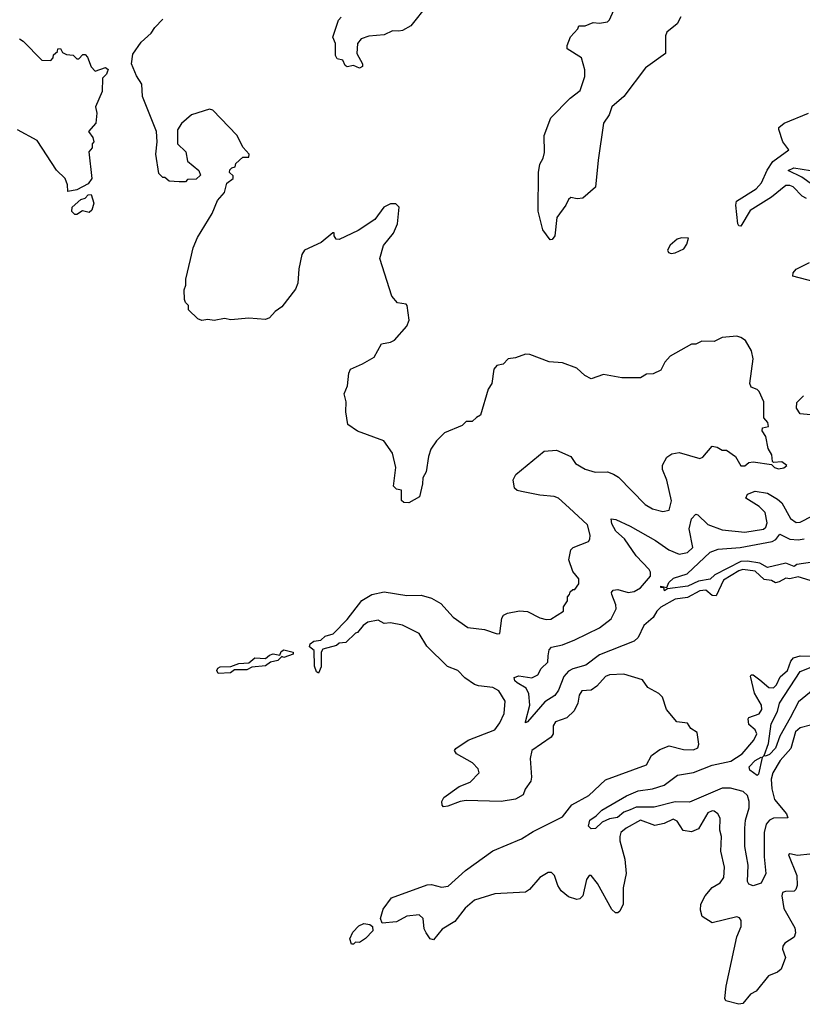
# Model space of a CAD drawing. Extents: x 2293139 to 2515392, y 824115 to 1006937.
# Tile 372 of 417: x 2482836 to 2486655, y 856416 to 861220. Entities that reach past the tile are written whole.
import ezdxf

# ---------------------------------------------------------------- set-up
doc = ezdxf.new("R2010")
doc.units = 0

msp = doc.modelspace()

# ---------------------------------------------------------------- linework, layer by layer
at = {"layer": '0CON10XD'}
for points in [[(2484828, 861295), (2484745, 861190), (2484705, 861167.3), (2484686.1, 861163.9), (2484655, 861165.4), (2484615, 861146.6), (2484539.2, 861140.8), (2484502.4, 861127.6), (2484484.2, 861105), (2484481.2, 861055), (2484508.8, 861005), (2484508.8, 860991.2), (2484495, 860983.3), (2484465, 860996.2), (2484435, 860990), (2484425, 860997.5), (2484413, 861023), (2484385, 861030), (2484376.7, 861045), (2484376.7, 861105), (2484364, 861135), (2484391.7, 861218.3), (2484405, 861233.3)], [(2486063.3, 861235), (2486045, 861200), (2485995, 861160), (2485987.7, 861142.3), (2485987.5, 861055), (2485890, 860985), (2485784, 860846), (2485725.5, 860795), (2485713.6, 860756.4), (2485684.5, 860715), (2485659.5, 860535), (2485646.1, 860403.9), (2485585, 860350), (2485557, 860347), (2485525, 860352.5), (2485515, 860342.5), (2485502, 860315), (2485457.5, 860255), (2485447.5, 860165), (2485435, 860147.5), (2485425, 860146.7), (2485389.2, 860195), (2485365.9, 860285.9), (2485367.5, 860475), (2485374, 860515), (2485391.2, 860545), (2485397.3, 860572.7), (2485396, 860655), (2485427.7, 860742.3), (2485522.9, 860837.1), (2485571.4, 860875), (2485593.9, 860943.9), (2485593.6, 860976.4), (2485577.5, 861035), (2485508.3, 861078.3), (2485507.5, 861095), (2485523.9, 861136.1), (2485560, 861175), (2485565, 861190), (2485595, 861190), (2485635, 861206.7), (2485665, 861203.3), (2485705, 861210), (2485715, 861220), (2485735, 861267.5)], [(2485652.4, 857967.6), (2485625, 857949.4), (2485580, 857945), (2485566.9, 857925), (2485560, 857885), (2485541.2, 857848.8), (2485505.4, 857814.5), (2485451.2, 857795), (2485440, 857775), (2485439.4, 857735), (2485430.5, 857719.5), (2485335.6, 857655), (2485326.7, 857615), (2485334.4, 857525), (2485330.8, 857505), (2485302.9, 857465), (2485292.5, 857437.5), (2485255, 857416.2), (2485185, 857405.6), (2485015, 857410.5), (2484985, 857405.6), (2484925, 857383.3), (2484905, 857380), (2484898.3, 857388.3), (2484896.7, 857405), (2484906.7, 857425), (2484981.1, 857478.9), (2485035, 857500), (2485078.1, 857545), (2485074.2, 857565), (2485045.8, 857595), (2484967.9, 857637.9), (2484958, 857655), (2484963.8, 857665), (2485025.4, 857704.6), (2485155, 857754.6), (2485180, 857790), (2485200, 857835), (2485205.6, 857895), (2485174.3, 857945), (2485145, 857961.5), (2485075, 857969.4), (2485055, 857977.1), (2485008.3, 858008.3), (2484975, 858044.2), (2484923.8, 858063.8), (2484823.8, 858163.8), (2484785, 858225.5), (2484705, 858266.4), (2484645, 858278.1), (2484615, 858273.8), (2484585, 858290.8), (2484535, 858280), (2484512.5, 858265), (2484485, 858230), (2484475, 858227.5), (2484428.3, 858181.7), (2484395, 858177.5), (2484382.5, 858167.5), (2484315, 858148.8), (2484308, 858135), (2484307, 858063), (2484295, 858032.5), (2484285, 858037.5), (2484275.6, 858065.6), (2484272.5, 858142.5), (2484250.7, 858160.7), (2484253.3, 858175), (2484272.2, 858187.8), (2484305, 858192), (2484326.9, 858213.1), (2484366.4, 858223.6), (2484435, 858293.3), (2484505, 858386.7), (2484554.5, 858415.6), (2484615, 858428.6), (2484725, 858411.5), (2484795, 858411.9), (2484845, 858397.1), (2484891.7, 858371.7), (2484951.4, 858305), (2485023.8, 858255), (2485105, 858244.4), (2485166, 858224), (2485180, 858225), (2485189.3, 858300.7), (2485197.5, 858315), (2485215.9, 858324.1), (2485275.9, 858335.9), (2485315, 858332), (2485375, 858302.2), (2485405, 858292.9), (2485427.5, 858295), (2485490, 858335), (2485490, 858355), (2485510, 858385), (2485510, 858405), (2485520, 858415), (2485521.7, 858428.3), (2485535, 858440), (2485545, 858440), (2485565, 858467.5), (2485565, 858492.5), (2485535, 858527.5), (2485516.2, 858585), (2485526.1, 858633.9), (2485537.5, 858645), (2485612.5, 858675), (2485618.8, 858685), (2485620, 858705), (2485607.1, 858755), (2485518, 858838), (2485465.6, 858885), (2485445, 858894.4), (2485375, 858899.6), (2485285, 858917.5), (2485263.5, 858923.5), (2485250.8, 858935), (2485244.2, 858975), (2485258.1, 859001.9), (2485395.6, 859114.4), (2485455, 859119.2), (2485525, 859089.4), (2485548.6, 859055), (2485595, 859027.5), (2485645, 859012.7), (2485705, 859014.4), (2485733.6, 859003.6), (2485758.2, 858988.2), (2485888, 858855), (2485925, 858832.9), (2485975, 858820), (2486005, 858827.5), (2486016.6, 858873.4), (2485995, 858973.3), (2485973.8, 859026.2), (2485973.6, 859046.4), (2485993.6, 859086.4), (2486018.3, 859101.7), (2486055, 859108.8), (2486155, 859080), (2486170, 859085), (2486215, 859140), (2486240, 859135), (2486265, 859120), (2486285, 859120), (2486329.3, 859089.3), (2486355, 859043.8), (2486375, 859044), (2486395, 859060), (2486415, 859063.3), (2486505, 859050), (2486520, 859035), (2486539.3, 859029.3), (2486565.9, 859034.1), (2486580, 859045), (2486555, 859063.3), (2486515, 859060), (2486510, 859065), (2486507, 859097), (2486488.3, 859128.3), (2486477, 859187), (2486460, 859215), (2486461.7, 859228.3), (2486490, 859235), (2486486.7, 859255), (2486467, 859277), (2486466.9, 859355), (2486445, 859406.7), (2486435, 859416.7), (2486405, 859427.5), (2486398.8, 859445), (2486416.2, 859565), (2486407.5, 859605), (2486377.5, 859655), (2486355, 859670), (2486335, 859676.7), (2486265, 859670), (2486225, 859650), (2486165, 859652.5), (2486135, 859637.5), (2486115, 859637.5), (2486010.7, 859579.3), (2485985, 859550), (2485965, 859510), (2485927, 859493), (2485895, 859490), (2485865, 859472.5), (2485775, 859472.5), (2485685, 859488.8), (2485625, 859467.5), (2485593.9, 859483.9), (2485555, 859520), (2485485, 859546.7), (2485420.7, 859550.7), (2485325, 859587.5), (2485305, 859588.8), (2485255, 859570), (2485220, 859565), (2485195, 859540), (2485165, 859532.5), (2485150, 859515), (2485140, 859445), (2485123, 859417), (2485085, 859290), (2485065, 859280), (2485045, 859260), (2485015, 859260), (2484995, 859240), (2484910, 859205), (2484870, 859165), (2484843.3, 859125), (2484831.2, 859088.8), (2484820, 859015), (2484803.8, 858985), (2484802.5, 858955), (2484787, 858893), (2484735, 858862.5), (2484710, 858865), (2484700, 858875), (2484700, 858925), (2484675, 858930), (2484660, 858945), (2484672.5, 859035), (2484656.2, 859105), (2484613.3, 859165), (2484485, 859213.3), (2484437.5, 859245), (2484427, 859307), (2484429.2, 859355), (2484420, 859395), (2484436.4, 859433.6), (2484442, 859495), (2484451.2, 859515), (2484509.6, 859540.5), (2484565.8, 859574.2), (2484601.7, 859638.3), (2484645, 859646.7), (2484665, 859656.7), (2484726.2, 859725), (2484736.2, 859755), (2484727.5, 859825), (2484721.7, 859831.7), (2484679.3, 859839.3), (2484651.7, 859871.7), (2484593.3, 860055), (2484611.7, 860118.3), (2484660.7, 860179.3), (2484680, 860225), (2484687.5, 860305), (2484671.7, 860321.7), (2484645, 860322.5), (2484613.9, 860306.1), (2484570, 860245), (2484488.3, 860191.7), (2484395, 860147.5), (2484380, 860150), (2484370, 860165), (2484370, 860180), (2484365, 860180), (2484307, 860133), (2484226.7, 860095), (2484212.5, 860075), (2484198.6, 860005), (2484192.9, 859935), (2484182.5, 859905), (2484115, 859818.8), (2484082.9, 859797.1), (2484055, 859766), (2484035, 859757.5), (2483955, 859764), (2483866.4, 859756.4), (2483835, 859762.5), (2483785, 859752.5), (2483755, 859757.5), (2483725, 859752.5), (2483705, 859760), (2483660, 859805), (2483660, 859825), (2483645, 859840), (2483640, 859855), (2483638.3, 859901.7), (2483647.5, 859925), (2483647.5, 859955), (2483670.4, 860050.5), (2483683, 860107), (2483703.1, 860156.9), (2483775.8, 860275), (2483801.7, 860338.3), (2483835, 860377.5), (2483847.5, 860422.5), (2483877.5, 860445), (2483878.3, 860458.3), (2483860, 860475), (2483861.7, 860488.3), (2483871.7, 860498.3), (2483888.3, 860501.7), (2483891.7, 860518.3), (2483925, 860550), (2483955, 860550), (2483956.7, 860565), (2483926.4, 860596.4), (2483895, 860657.5), (2483779.3, 860779.3), (2483763, 860783), (2483675, 860756.7), (2483626.1, 860713.9), (2483606.4, 860683.6), (2483606.7, 860615), (2483647.5, 860575), (2483655, 860530), (2483710, 860485), (2483718.3, 860461.7), (2483697, 860443), (2483655, 860440), (2483645, 860430), (2483615, 860430), (2483565, 860432.5), (2483545, 860450), (2483535, 860450), (2483515, 860470), (2483500, 860565), (2483507.5, 860625), (2483503.3, 860675), (2483436.2, 860845), (2483432.5, 860905), (2483406.7, 860946.7), (2483382.5, 861005), (2483388.3, 861051.7), (2483429.3, 861110.7), (2483477.5, 861155), (2483495, 861182.5), (2483535, 861222.5)], [(2482835, 861126.7), (2482853.3, 861115), (2482945, 861023.3), (2482988.3, 861021.7), (2483000, 861035), (2483001.7, 861048.3), (2483020, 861065), (2483021.7, 861078.3), (2483035, 861080), (2483045, 861060), (2483065, 861050), (2483097, 861047), (2483115, 861030), (2483125, 861030), (2483145, 861050), (2483155, 861050), (2483167, 861037), (2483185, 860990), (2483205, 860970), (2483255, 860987.5), (2483267.5, 860977.5), (2483262.5, 860965)], [(2483262.5, 860965), (2483260, 860955), (2483240, 860935), (2483239.3, 860870.7), (2483206.7, 860795), (2483212.5, 860765), (2483207.5, 860715), (2483172.5, 860675), (2483192.5, 860645), (2483197.5, 860625), (2483190, 860615), (2483190, 860595), (2483173.9, 860576.1), (2483187.5, 860445), (2483170.7, 860419.3), (2483115, 860390), (2483071.7, 860381.7), (2483070, 860415), (2483057.5, 860445), (2483016.4, 860486.4), (2482921.7, 860631.7), (2482825, 860682.5)], [(2486675, 860348.4), (2486655, 860359.2), (2486611.5, 860405), (2486595, 860412), (2486575, 860411.1), (2486505.3, 860355), (2486400.4, 860289.6), (2486355, 860212.5), (2486345, 860214), (2486341.5, 860225), (2486330.8, 860315), (2486334.6, 860335), (2486430.9, 860395), (2486456.2, 860425), (2486484.1, 860485.9), (2486511.5, 860528.5), (2486590, 860585), (2486560, 860625), (2486540, 860685), (2486540, 860695), (2486567.5, 860715), (2486685, 860763.8)], [(2486705, 860414.3), (2486652.2, 860452.2), (2486587.1, 860485), (2486613.2, 860496.8), (2486695, 860484.8)], [(2483115, 860270), (2483105, 860270), (2483090, 860285), (2483092.5, 860305), (2483135, 860342.5), (2483155, 860350), (2483170, 860365), (2483185, 860367.5), (2483197.5, 860325), (2483188.3, 860291.7), (2483175, 860280), (2483143, 860287), (2483115, 860270)], [(2486015, 860080), (2486035, 860083.3), (2486077.7, 860102.3), (2486092.5, 860125), (2486100, 860155), (2486066.4, 860156.4), (2486045, 860150), (2486010.4, 860119.5), (2485997.5, 860095), (2486002.5, 860085), (2486015, 860080)], [(2486745, 859932.5), (2486609.6, 859969.6), (2486610, 859985), (2486626.1, 860003.9), (2486690, 860035)], [(2486695, 859292.6), (2486645, 859297.8), (2486627.6, 859325), (2486627.8, 859352.2), (2486661.3, 859385)], [(2486715, 858477.1), (2486635, 858502.5), (2486595, 858491.8), (2486575, 858496), (2486543.2, 858476.8), (2486525, 858472.9), (2486505, 858484.4), (2486468.8, 858488.8), (2486425, 858529.8), (2486365, 858538.4), (2486345, 858531.9), (2486271.5, 858485), (2486235, 858409.6), (2486215, 858411.3), (2486185, 858436.4), (2486155, 858433.6), (2486095, 858400.9), (2486035, 858393.3), (2485965, 858353.9), (2485945.8, 858335), (2485927.3, 858302.7), (2485882.4, 858265), (2485853.7, 858206.3), (2485835, 858187.6), (2485665, 858122), (2485599.2, 858070.8), (2485535, 858052.9), (2485515, 858041.1), (2485491.8, 858015), (2485465, 857948.9), (2485447.6, 857922.4), (2485398.6, 857891.4), (2485315, 857793.8), (2485305, 857790), (2485304.2, 857794.2), (2485325.4, 857875), (2485320.4, 857930.4), (2485308.2, 857958.2), (2485263.1, 857985), (2485252.9, 857995), (2485249.3, 858010.7), (2485271.7, 858018.3), (2485335, 858009.5), (2485365, 858024.4), (2485380.5, 858055), (2485413.1, 858085), (2485415.8, 858115.8), (2485419.3, 858145), (2485431.2, 858158.8), (2485485, 858170.7), (2485544.8, 858195.2), (2485665, 858253.7), (2485722.9, 858297.1), (2485747.1, 858345), (2485745.2, 858365), (2485725.5, 858415), (2485724.6, 858425.4), (2485732.7, 858437.3), (2485755, 858440.5), (2485805, 858425.3), (2485835, 858429.7), (2485865, 858448.8), (2485914.5, 858505), (2485915.2, 858525), (2485908.4, 858538.4), (2485844.3, 858605), (2485787.3, 858687.3), (2485744.6, 858725), (2485725, 858760), (2485722.5, 858785), (2485745, 858780.8), (2485815, 858748.8), (2485938.4, 858678.4), (2486003.7, 858633.7), (2486055, 858612.8), (2486095, 858620), (2486120.6, 858645), (2486103.3, 858736.7), (2486115, 858784.2), (2486135, 858806.9), (2486145, 858804.3), (2486195, 858756.6), (2486265, 858731), (2486375, 858719.8), (2486465.6, 858734.4), (2486477.4, 858745), (2486484.5, 858765), (2486473.6, 858815), (2486444.9, 858844.9), (2486380.5, 858885), (2486387.1, 858905), (2486425, 858919.6), (2486485, 858910.8), (2486535, 858881.4), (2486555, 858862.9), (2486596.9, 858786.9), (2486625, 858767.1), (2486645, 858768.6), (2486705, 858800.2)], [(2486705, 858573.5), (2486628.4, 858561.6), (2486615, 858552.9), (2486575, 858569.1), (2486485, 858548.1), (2486448.3, 858568.3), (2486388.4, 858578.4), (2486355, 858576.8), (2486228.9, 858511.1), (2486205, 858491.1), (2486148.8, 858481.2), (2486096.8, 858456.8), (2485997.5, 858442.5), (2485983.6, 858433.6), (2485980, 858450), (2485965, 858450), (2485965, 858456), (2485995, 858450), (2486003.3, 858475), (2486026.7, 858495), (2486094.2, 858515.8), (2486205, 858621.4), (2486245, 858636.2), (2486351.9, 858645), (2486508.9, 858675), (2486525.4, 858684.6), (2486545, 858710), (2486595, 858685.9), (2486635, 858681.9), (2486665, 858687.7)], [(2483805, 858030), (2483798.1, 858045), (2483803.3, 858056.7), (2483815, 858062.2), (2483866.4, 858063.6), (2483905, 858079.2), (2483955, 858082.5), (2483984.2, 858105.8), (2484036.4, 858103.6), (2484055, 858120), (2484073.9, 858126.1), (2484105, 858120), (2484112.7, 858137.3), (2484125, 858146), (2484170, 858135), (2484170, 858125), (2484125, 858108.8), (2484115, 858112.5), (2484096.1, 858093.9), (2484060, 858085), (2484035, 858067.5), (2483968.3, 858061.7), (2483945, 858047.5), (2483885, 858047.5), (2483865, 858033.3), (2483805, 858030)], [(2486695, 857778), (2486645, 857765.5), (2486622.4, 857745), (2486599.3, 857665), (2486547.9, 857605), (2486511.4, 857545), (2486503.9, 857515), (2486507.1, 857467.1), (2486519.5, 857415), (2486577.8, 857345), (2486584, 857326), (2486515, 857324.4), (2486494.7, 857315), (2486479.1, 857295), (2486468.4, 857255), (2486468.9, 857135), (2486477.8, 857055), (2486455, 857007.1), (2486415.7, 856994.3), (2486395, 857002), (2486387.5, 857015), (2486391.6, 857095), (2486375.3, 857185.3), (2486375.2, 857275.2), (2486378.2, 857315), (2486395.8, 857374.2), (2486396.7, 857405), (2486387.3, 857435), (2486366.8, 857455), (2486305, 857470.3), (2486265, 857470.9), (2486105, 857402), (2486035, 857403.8), (2485931.7, 857378.3), (2485845, 857378.5), (2485815.1, 857364.9), (2485785, 857353), (2485752.9, 857327.1), (2485715, 857320.9), (2485678.5, 857305), (2485646.2, 857273.8), (2485625, 857272.1), (2485611.8, 857285), (2485618.4, 857315), (2485649.3, 857335), (2485676.2, 857363.8), (2485797.3, 857432.7), (2485855, 857456.9), (2485925, 857467.1), (2485981.9, 857485), (2486046.4, 857533.6), (2486125, 857547.2), (2486215, 857582.9), (2486307.3, 857602.7), (2486362.4, 857637.6), (2486419.3, 857705), (2486432.6, 857735), (2486425.3, 857755), (2486395, 857781.8), (2486390.9, 857809.1), (2486394.7, 857815.3), (2486445, 857833.4), (2486458.6, 857855), (2486455.7, 857875), (2486421.5, 857935), (2486402.7, 858017.3), (2486406, 858024), (2486415, 858024.3), (2486448.6, 857998.6), (2486492, 857962), (2486515, 857959.7), (2486529.8, 857975), (2486546.6, 858013.4), (2486582.5, 858045), (2486599, 858091), (2486613, 858107), (2486645, 858115.8), (2486706.9, 858115)], [(2486708.9, 857951.1), (2486637.3, 857892.7), (2486596.6, 857813.4), (2486546.2, 857725), (2486525, 857666), (2486495, 857635.5), (2486475, 857626.7), (2486470, 857630), (2486460, 857620), (2486441.7, 857538.3), (2486435, 857532), (2486398.8, 857558.8), (2486396, 857575), (2486425, 857606.4), (2486455, 857622.5), (2486460, 857620), (2486470, 857630), (2486490.9, 857689.1), (2486503.3, 857785), (2486534.2, 857845), (2486544.7, 857885), (2486645, 858040), (2486805, 858104)], [(2486692.2, 857147.8), (2486632.5, 857142.5), (2486595, 857150), (2486587.5, 857145), (2486628.6, 857045), (2486630.6, 856995), (2486624.5, 856975.6), (2486615, 856967.5), (2486572.9, 856967.1), (2486559.2, 856960.8), (2486554.6, 856945), (2486565, 856883.3), (2486618.5, 856788.5), (2486622.9, 856765), (2486615.7, 856744.3), (2486570, 856715), (2486560.4, 856699.5), (2486558.8, 856685), (2486573.8, 856645), (2486552, 856588), (2486535, 856572.5), (2486490, 856555), (2486429.7, 856480.3), (2486403.3, 856465), (2486365, 856420), (2486345, 856416), (2486282.5, 856432.5), (2486277.5, 856445), (2486284.2, 856505), (2486335.4, 856745), (2486357.7, 856795), (2486357.3, 856825), (2486348.6, 856838.6), (2486335, 856843.3), (2486215, 856813.8), (2486166.7, 856845), (2486158, 856875), (2486160, 856905), (2486182, 856945), (2486215, 856986), (2486255, 857009.4), (2486272.2, 857035), (2486276.2, 857085), (2486257.1, 857162.9), (2486261.2, 857235), (2486253.3, 857265), (2486253.8, 857325), (2486243.3, 857345), (2486225, 857358.8), (2486215, 857360), (2486195, 857350), (2486148.5, 857271.5), (2486115, 857257.3), (2486074.6, 857264.6), (2486045, 857310), (2486025, 857320), (2485981.8, 857298.2), (2485935, 857288.5), (2485865, 857314.4), (2485795, 857275.3), (2485770.5, 857255), (2485764.6, 857235), (2485765, 857213.3), (2485789.2, 857125), (2485796.5, 857055), (2485780.6, 856985), (2485780.8, 856905), (2485765, 856870), (2485755, 856862), (2485743, 856863), (2485725, 856878.8), (2485656.2, 857005), (2485625, 857044), (2485615, 857044), (2485602.2, 857025), (2485584.4, 856945), (2485569.3, 856930.7), (2485555, 856927.1), (2485515, 856940.4), (2485479.2, 856969.2), (2485462.9, 856995), (2485446.2, 857045), (2485430.6, 857059.4), (2485415, 857059.1), (2485375, 857034.4), (2485323.8, 856976.2), (2485305, 856963.1), (2485155, 856955.5), (2485055, 856923.8), (2485010, 856885), (2484959.3, 856820.7), (2484897.9, 856782.1), (2484855, 856730), (2484838.8, 856735), (2484820, 856765), (2484810.8, 856785), (2484804.5, 856835), (2484785, 856852.5), (2484724.7, 856845.3), (2484675, 856819.2), (2484605, 856812.5), (2484596.2, 856835), (2484609.6, 856880.5), (2484650, 856935), (2484825, 856998.5), (2484845, 857000), (2484895, 856987.7), (2484927.6, 856992.4), (2485011.8, 857068.2), (2485145, 857164.3), (2485285, 857223.8), (2485341.3, 857258.7), (2485485, 857330.9), (2485530.2, 857389.8), (2485612.9, 857435), (2485695, 857511.1), (2485895, 857584), (2485919.7, 857630.3), (2485960.4, 857659.6), (2486005, 857677.5), (2486075, 857659.2), (2486125, 857658), (2486145, 857667.5), (2486150, 857685), (2486143, 857743), (2486112, 857762), (2486095, 857787.5), (2486043.6, 857793.6), (2485992.5, 857855), (2485972.5, 857915), (2485955, 857932.5), (2485902.3, 857962.3), (2485875, 858000), (2485785, 858027.5), (2485715, 858023.8), (2485695, 858015.8), (2485652.4, 857967.6)], [(2484465, 856710), (2484455, 856710), (2484447.5, 856735), (2484462.5, 856767.5), (2484490.4, 856799.5), (2484515, 856810), (2484545, 856806), (2484557.5, 856795), (2484560, 856775), (2484523, 856737), (2484495, 856717.5), (2484475, 856720), (2484465, 856710)]]:
    msp.add_lwpolyline(points, dxfattribs=at)

doc.saveas('drawing.dxf')
